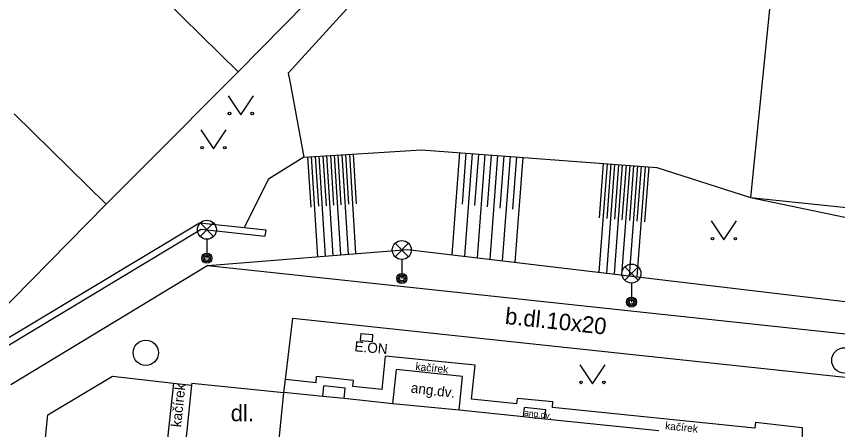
# Model space of a CAD drawing. Extents: x -598233 to -596890, y -1157848 to -1156431.
# Drawn here: x -597838.81 to -597806.42, y -1156734.44 to -1156718.14 of the extents above; entities that cross this region are included whole.
import ezdxf

# ---------------------------------------------------------------- set-up
doc = ezdxf.new("R2010")
doc.units = 0
for name, color, linetype in [('Level 11', 7, 'Continuous'), ('Level 14', 7, 'Continuous'), ('Level 15', 7, 'Continuous'), ('Level 24', 7, 'Continuous'), ('Level 27', 7, 'Continuous'), ('Level 33', 7, 'Continuous'), ('Level 36', 7, 'Continuous'), ('Level 40', 7, 'Continuous'), ('Level 42', 7, 'Continuous'), ('Level 5', 7, 'Continuous'), ('Level 7', 7, 'Continuous')]:
    doc.layers.add(name, color=color, linetype=linetype)

msp = doc.modelspace()

# ---------------------------------------------------------------- linework, layer by layer
at = {"layer": 'Level 11'}
for points in [[(-597840.58, -1156731.68), (-597831.59, -1156726.28)], [(-597831.59, -1156726.28), (-597829.83, -1156726.47), (-597828.98, -1156726.56)], [(-597831.26, -1156727.97), (-597839.03, -1156732.67)], [(-597831.26, -1156727.97), (-597805.37, -1156730.74)], [(-597828.26, -1156732.98), (-597828.2, -1156732.47), (-597827.91, -1156730.05)], [(-597827.91, -1156730.05), (-597806.12, -1156732.37)], [(-597824.38, -1156732.86), (-597824.25, -1156731.54)], [(-597820.72, -1156731.9), (-597824.25, -1156731.54)], [(-597820.86, -1156733.24), (-597820.72, -1156731.9)], [(-597823.96, -1156733.42), (-597823.82, -1156732.07)], [(-597821.21, -1156732.34), (-597823.82, -1156732.07)], [(-597837.57, -1156733.86), (-597835.02, -1156732.33)], [(-597835.02, -1156732.33), (-597832.62, -1156732.61), (-597831.91, -1156732.69)], [(-597832.62, -1156732.61), (-597832.85, -1156734.79)], [(-597826.99, -1156732.59), (-597828.2, -1156732.47)], [(-597826.99, -1156732.59), (-597826.97, -1156732.35)], [(-597825.52, -1156732.5), (-597826.97, -1156732.35)], [(-597825.54, -1156732.74), (-597825.52, -1156732.5)], [(-597821.35, -1156733.68), (-597821.21, -1156732.34)], [(-597826.73, -1156733.14), (-597826.69, -1156732.71)], [(-597825.85, -1156732.8), (-597826.69, -1156732.71)], [(-597825.89, -1156733.22), (-597825.85, -1156732.8)], [(-597824.38, -1156732.86), (-597825.54, -1156732.74)], [(-597819.07, -1156733.42), (-597820.86, -1156733.24)], [(-597819.07, -1156733.42), (-597819.05, -1156733.21)], [(-597817.65, -1156733.35), (-597819.05, -1156733.21)], [(-597818.81, -1156733.94), (-597818.77, -1156733.57)], [(-597817.93, -1156733.66), (-597818.77, -1156733.57)], [(-597817.67, -1156733.57), (-597817.65, -1156733.35)], [(-597809.68, -1156734.39), (-597817.67, -1156733.57)], [(-597838.74, -1156745.45), (-597837.57, -1156733.86)], [(-597817.97, -1156734.03), (-597817.93, -1156733.66)], [(-597809.66, -1156734.15), (-597809.68, -1156734.39)], [(-597809.66, -1156734.15), (-597807.82, -1156734.36)], [(-597807.82, -1156734.36), (-597807.83, -1156735.1)]]:
    msp.add_lwpolyline(points, dxfattribs=at)
at = {"layer": 'Level 14'}
for points in [[(-597820.35, -1156711.87), (-597828.09, -1156720.38)], [(-597828.09, -1156720.38), (-597828.02, -1156720.76)], [(-597828.02, -1156720.76), (-597827.48, -1156723.69)], [(-597827.48, -1156723.69), (-597822.83, -1156723.4)], [(-597822.83, -1156723.4), (-597813.55, -1156724.1)], [(-597827.48, -1156723.69), (-597828.87, -1156724.56)], [(-597813.55, -1156724.1), (-597809.85, -1156725.29), (-597805.19, -1156726.26)], [(-597828.87, -1156724.56), (-597829.83, -1156726.47)], [(-597831.26, -1156727.97), (-597823.38, -1156727.33)], [(-597823.38, -1156727.33), (-597805.46, -1156729.47)]]:
    msp.add_lwpolyline(points, dxfattribs=at)
at = {"layer": 'Level 15'}
for points in [[(-597825.53, -1156723.57), (-597825.41, -1156725.53)], [(-597821.33, -1156723.51), (-597821.63, -1156727.54)], [(-597821.08, -1156723.53), (-597821.23, -1156725.55)], [(-597820.83, -1156723.55), (-597821.14, -1156727.6)], [(-597820.58, -1156723.57), (-597820.74, -1156725.6)], [(-597827.33, -1156723.68), (-597827.2, -1156725.66)], [(-597827.18, -1156723.67), (-597826.93, -1156727.62)], [(-597827.03, -1156723.66), (-597826.9, -1156725.63)], [(-597826.88, -1156723.65), (-597826.63, -1156727.59)], [(-597826.73, -1156723.64), (-597826.6, -1156725.61)], [(-597826.58, -1156723.63), (-597826.33, -1156727.57)], [(-597826.43, -1156723.62), (-597826.31, -1156725.59)], [(-597826.28, -1156723.62), (-597826.03, -1156727.55)], [(-597826.13, -1156723.61), (-597826.01, -1156725.57)], [(-597825.98, -1156723.6), (-597825.73, -1156727.52)], [(-597825.83, -1156723.59), (-597825.71, -1156725.55)], [(-597825.68, -1156723.58), (-597825.44, -1156727.5)], [(-597820.33, -1156723.59), (-597820.64, -1156727.66)], [(-597820.08, -1156723.61), (-597820.24, -1156725.65)], [(-597819.83, -1156723.63), (-597820.14, -1156727.72)], [(-597819.58, -1156723.64), (-597819.74, -1156725.7)], [(-597819.34, -1156723.66), (-597819.65, -1156727.78)], [(-597819.09, -1156723.68), (-597819.24, -1156725.74)], [(-597818.84, -1156723.7), (-597819.15, -1156727.84)], [(-597815.82, -1156728.23), (-597815.5, -1156723.95)], [(-597815.81, -1156726.08), (-597815.65, -1156723.94)], [(-597815.52, -1156728.27), (-597815.2, -1156723.98)], [(-597815.51, -1156726.11), (-597815.35, -1156723.96)], [(-597815.22, -1156728.3), (-597814.9, -1156724)], [(-597815.21, -1156726.14), (-597815.05, -1156723.99)], [(-597814.93, -1156728.34), (-597814.6, -1156724.02)], [(-597814.91, -1156726.17), (-597814.75, -1156724.01)], [(-597814.63, -1156728.38), (-597814.3, -1156724.04)], [(-597814.61, -1156726.19), (-597814.45, -1156724.03)], [(-597814.33, -1156728.41), (-597814, -1156724.07)], [(-597814.32, -1156726.22), (-597814.15, -1156724.05)], [(-597814.02, -1156726.25), (-597813.85, -1156724.08)]]:
    msp.add_lwpolyline(points, dxfattribs=at)
at = {"layer": 'Level 24'}
for points in [[(-597825.23, -1156730.65), (-597825.25, -1156730.92)], [(-597825.23, -1156730.65), (-597824.75, -1156730.69)], [(-597824.77, -1156730.96), (-597824.75, -1156730.69)], [(-597825.25, -1156730.92), (-597824.77, -1156730.96)]]:
    msp.add_lwpolyline(points, dxfattribs=at)
at = {"layer": 'Level 27'}
for centre in [(-597833.71, -1156731.41), (-597806.15, -1156731.71)]:
    msp.add_circle(centre, 0.5, dxfattribs=at)
at = {"layer": 'Level 33'}
for p, q in [((-597831.565, -1156726.82), (-597831.035, -1156726.29)), ((-597831.565, -1156726.29), (-597831.035, -1156726.82)), ((-597831.3, -1156726.93), (-597831.3, -1156727.68)), ((-597823.875, -1156727.62), (-597823.345, -1156727.09)), ((-597823.875, -1156727.09), (-597823.345, -1156727.62)), ((-597823.61, -1156727.73), (-597823.61, -1156728.48)), ((-597814.815, -1156728.55), (-597814.285, -1156728.02)), ((-597814.815, -1156728.02), (-597814.285, -1156728.55)), ((-597814.55, -1156728.66), (-597814.55, -1156729.41))]:
    msp.add_line(p, q, dxfattribs=at)
for centre, radius in [((-597831.3, -1156726.555), 0.375), ((-597823.61, -1156727.355), 0.375), ((-597831.3, -1156727.68), 0.2), ((-597831.3, -1156727.68), 0.1445), ((-597831.3, -1156727.68), 0.0876), ((-597814.55, -1156728.285), 0.375), ((-597823.61, -1156728.48), 0.2), ((-597823.61, -1156728.48), 0.1445), ((-597823.61, -1156728.48), 0.0876), ((-597814.55, -1156729.41), 0.2), ((-597814.55, -1156729.41), 0.1445), ((-597814.55, -1156729.41), 0.0876)]:
    msp.add_circle(centre, radius, dxfattribs=at)
at = {"layer": 'Level 36'}
for points in [[(-597830.46, -1156721.27), (-597829.96, -1156722.02), (-597829.46, -1156721.27)], [(-597831.54, -1156722.62), (-597831.04, -1156723.37), (-597830.54, -1156722.62)], [(-597811.4, -1156726.21), (-597810.9, -1156726.96), (-597810.4, -1156726.21)], [(-597816.59, -1156731.88), (-597816.09, -1156732.63), (-597815.59, -1156731.88)]]:
    msp.add_lwpolyline(points, dxfattribs=at)
for centre in [(-597830.4102, -1156721.9698), (-597829.5108, -1156721.9698), (-597831.4902, -1156723.3198), (-597830.5908, -1156723.3198), (-597811.3502, -1156726.9098), (-597810.4508, -1156726.9098), (-597816.5402, -1156732.5798), (-597815.6408, -1156732.5798)]:
    msp.add_circle(centre, 0.05, dxfattribs=at)
at = {"layer": 'Level 5'}
for points in [[(-597831.9, -1156732.61), (-597831.91, -1156732.69), (-597832.13, -1156734.86)], [(-597831.9, -1156732.61), (-597828.26, -1156732.98)], [(-597828.49, -1156735.23), (-597828.26, -1156732.98)], [(-597813.47, -1156734.49), (-597817.97, -1156734.03), (-597818.81, -1156733.94), (-597821.35, -1156733.68), (-597823.96, -1156733.42), (-597825.89, -1156733.22), (-597826.73, -1156733.14), (-597828.26, -1156732.98)]]:
    msp.add_lwpolyline(points, dxfattribs=at)
at = {"layer": 'Level 7'}
for points in [[(-597830.07, -1156720.33), (-597820.2, -1156710.3)], [(-597808.41, -1156710.92), (-597809.85, -1156725.29)], [(-597830.07, -1156720.33), (-597836.7, -1156713.8)], [(-597833.77, -1156724.05), (-597830.07, -1156720.33)], [(-597838.91, -1156721.99), (-597835.27, -1156725.55)], [(-597835.27, -1156725.55), (-597833.77, -1156724.05)], [(-597809.85, -1156725.29), (-597796.71, -1156726.65)], [(-597840.48, -1156730.83), (-597835.27, -1156725.55)], [(-597840.34, -1156731.83), (-597831.53, -1156726.54)], [(-597831.53, -1156726.54), (-597829.01, -1156726.81)], [(-597828.98, -1156726.56), (-597829.01, -1156726.81)]]:
    msp.add_lwpolyline(points, dxfattribs=at)

# ---------------------------------------------------------------- texts
at = {"layer": 'Level 40'}
for s, height, rotation, p in [('b.dl.10x20', 0.65, 353.89309, (-597819.56, -1156730.27)), ('kačírek', 0.3, 354.17053, (-597823.08, -1156732.09)), ('kačírek', 0.4, 84, (-597832.32, -1156734.36)), ('kačírek', 0.3, 354.17053, (-597813.23, -1156734.43))]:
    msp.add_text(s, height=height, rotation=rotation, dxfattribs=at).set_placement(p)
msp.add_text('dl.', height=0.65, dxfattribs=at).set_placement((-597830.36, -1156734.11))
at = {"layer": 'Level 42'}
for s, height, rotation, p in [('E.ON', 0.4, 355, (-597825.49, -1156731.35)), ('ang.dv.', 0.4, 353, (-597823.27, -1156732.98)), ('ang.dv.', 0.25, 353, (-597818.79, -1156733.89))]:
    msp.add_text(s, height=height, rotation=rotation, dxfattribs=at).set_placement(p)

doc.saveas('drawing.dxf')
